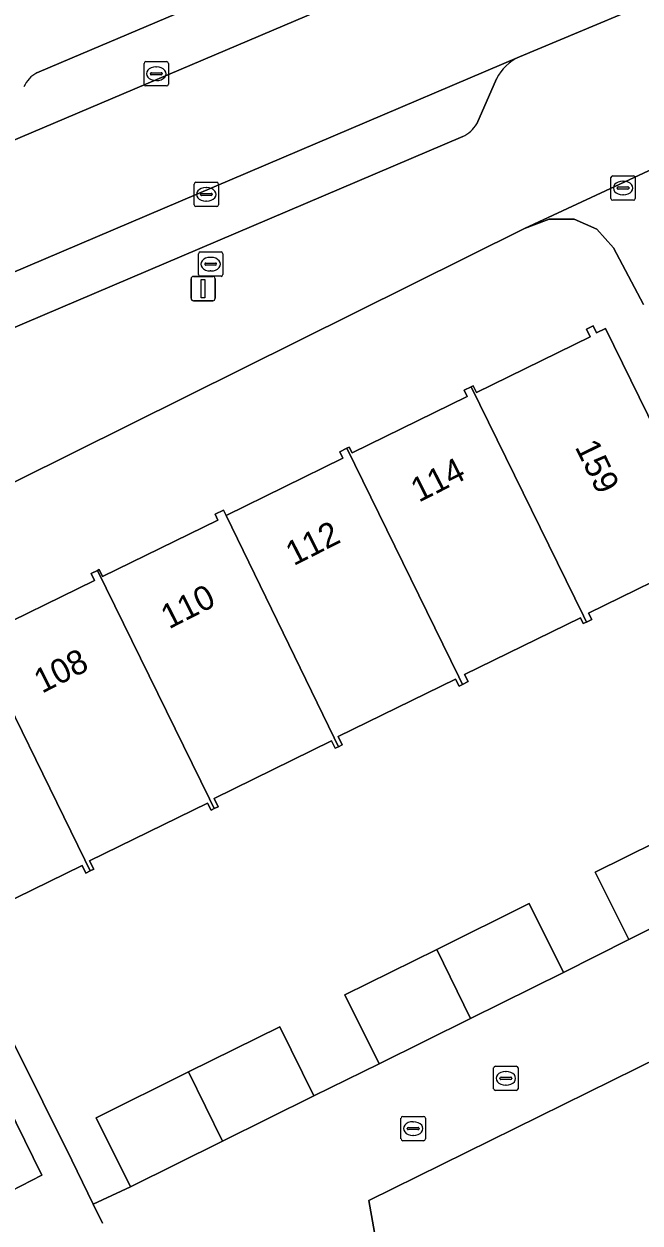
# Model space of a CAD drawing. Extents: x 157793 to 159380, y 380877 to 382313.
# Drawn here: x 158541.34 to 158566.63, y 381556.2 to 381605.44 of the extents above; entities that cross this region are included whole.
import ezdxf

# ---------------------------------------------------------------- set-up
doc = ezdxf.new("R2010")
doc.units = 0
for name, color, linetype in [('IMGEO_Brandkraan', 7, 'Continuous'), ('IMGEO_Erf', 7, 'Continuous'), ('IMGEO_Kolk', 7, 'Continuous'), ('IMGEO_Lichtmast', 7, 'Continuous'), ('IMGEO_Pand', 7, 'Continuous'), ('IMGEO_Pand_nummerreeks', 7, 'Continuous'), ('IMGEO_Parkeervlak_open', 7, 'Continuous'), ('IMGEO_Rijbaan_lokaal_open', 7, 'Continuous'), ('IMGEO_Rioolput', 7, 'Continuous'), ('IMGEO_Voetpad_open', 7, 'Continuous')]:
    doc.layers.add(name, color=color, linetype=linetype)

msp = doc.modelspace()

# ---------------------------------------------------------------- linework, layer by layer
at = {"layer": 'IMGEO_Brandkraan'}
for p, q in [((158565.515, 381599.199), (158566.367, 381599.199)), ((158565.44, 381598.273), (158565.44, 381599.125)), ((158565.699, 381598.693), (158565.699, 381598.705)), ((158565.742, 381598.742), (158566.14, 381598.742)), ((158565.928, 381598.979), (158565.953, 381598.979)), ((158566.183, 381598.705), (158566.183, 381598.693)), ((158566.441, 381599.125), (158566.441, 381598.273)), ((158566.367, 381598.199), (158565.515, 381598.199)), ((158566.137, 381598.656), (158565.739, 381598.656)), ((158565.951, 381598.419), (158565.926, 381598.419))]:
    msp.add_line(p, q, dxfattribs=at)
for points in [[(158565.515, 381599.199), (158566.367, 381599.199)], [(158565.44, 381598.273), (158565.44, 381599.125)], [(158566.441, 381599.125), (158566.441, 381598.273)], [(158566.367, 381598.199), (158565.515, 381598.199)]]:
    msp.add_lwpolyline(points, dxfattribs=at)
for centre, radius, start, end in [((158565.517, 381599.123), 0.0765, 91.552, 178.448), ((158565.517, 381599.123), 0.0765, 91.552, 178.448), ((158566.365, 381599.123), 0.0765, 1.552, 88.448), ((158566.365, 381599.123), 0.0765, 1.552, 88.448), ((158565.739, 381598.702), 0.0403, 85.8775, 175.7526), ((158565.736, 381598.692), 0.0366, 178.938, 274.7102), ((158566.14, 381598.699), 0.043, 264.8664, 352.4533), ((158566.144, 381598.704), 0.0386, 1.7309, 96.639), ((158565.517, 381598.275), 0.0765, 181.552, 268.448), ((158565.517, 381598.275), 0.0765, 181.552, 268.448), ((158566.365, 381598.275), 0.0765, 271.552, 358.448), ((158566.365, 381598.275), 0.0765, 271.552, 358.448)]:
    msp.add_arc(centre, radius, start, end, dxfattribs=at)
for centre, major_axis, ratio, start_param, end_param in [((158565.927, 381598.699), (-0.387, 0.002), 0.722429, 4.712389, 7.853982), ((158565.952, 381598.699), (-0.39, 0.002), 0.717154, 1.570796, 4.712389)]:
    msp.add_ellipse(centre, major_axis=major_axis, ratio=ratio, start_param=start_param, end_param=end_param, dxfattribs=at)
at = {"layer": 'IMGEO_Erf'}
for points in [[(158566.773, 381593.909), (158565.54, 381596.243), (158564.86, 381597.013), (158563.926, 381597.425), (158562.9, 381597.414), (158561.889, 381597.039), (158531.777, 381582.08)], [(158539.474, 381580.258), (158544.227, 381582.586), (158544.09, 381582.866), (158544.355, 381582.996), (158544.426, 381583.031), (158544.566, 381582.746), (158549.298, 381585.064), (158549.18, 381585.306), (158549.525, 381585.475), (158549.634, 381585.251), (158554.433, 381587.602), (158554.302, 381587.868), (158554.592, 381588.01), (158554.696, 381588.061), (158554.814, 381587.819), (158559.538, 381590.133), (158559.41, 381590.395), (158559.701, 381590.538), (158559.787, 381590.58), (158559.922, 381590.304), (158564.588, 381592.589), (158564.433, 381592.907), (158564.71, 381593.042), (158564.852, 381592.752), (158565.217, 381592.93), (158567.292, 381588.693)], [(158569.101, 381583.489), (158564.519, 381581.244), (158564.649, 381580.979), (158564.434, 381580.874), (158564.304, 381580.811), (158564.186, 381581.052), (158559.427, 381578.721), (158559.571, 381578.427), (158559.341, 381578.315), (158559.204, 381578.248), (158559.063, 381578.535), (158554.236, 381576.17), (158554.403, 381575.831), (158554.247, 381575.755), (158554.119, 381575.692), (158553.971, 381575.993), (158549.141, 381573.627), (158549.306, 381573.29), (158549.147, 381573.212), (158549.017, 381573.148), (158548.873, 381573.442), (158544.029, 381571.069), (158544.198, 381570.725), (158544.053, 381570.654), (158543.881, 381570.569), (158543.73, 381570.878), (158538.994, 381568.558)], [(158538.54, 381568.337), (158543.307, 381558.783), (158544.183, 381556.967), (158545.703, 381557.684), (158544.298, 381560.517), (158548.095, 381562.401), (158551.837, 381564.258), (158553.243, 381561.425), (158555.918, 381562.727), (158554.513, 381565.56), (158558.288, 381567.433), (158562.086, 381569.317), (158563.492, 381566.484), (158566.169, 381567.839), (158564.795, 381570.607), (158568.551, 381572.47)], [(158540.367, 381557.284), (158542.074, 381558.154), (158536.457, 381569.579)], [(158577.488, 381567.965), (158555.496, 381557.125), (158555.841, 381555.186), (158558.438, 381555.671), (158558.966, 381552.87), (158559.504, 381550.016), (158560.036, 381547.189), (158560.569, 381544.361), (158561.102, 381541.534), (158558.508, 381541.05), (158558.75, 381539.602), (158561.358, 381540.089), (158562.138, 381535.912), (158562.916, 381531.744), (158559.765, 381531.156), (158560.089, 381529.418), (158563.227, 381529.967), (158572.316, 381531.557)]]:
    msp.add_lwpolyline(points, dxfattribs=at)
at = {"layer": 'IMGEO_Kolk'}
for p, q in [((158546.266, 381602.965), (158546.266, 381603.817)), ((158546.341, 381603.891), (158547.193, 381603.891)), ((158546.754, 381603.671), (158546.779, 381603.671)), ((158547.267, 381603.817), (158547.267, 381602.965)), ((158546.525, 381603.385), (158546.525, 381603.397)), ((158546.963, 381603.348), (158546.565, 381603.348)), ((158546.568, 381603.434), (158546.966, 381603.434)), ((158546.777, 381603.111), (158546.752, 381603.111)), ((158547.009, 381603.397), (158547.009, 381603.385)), ((158547.193, 381602.891), (158546.341, 381602.891)), ((158548.322, 381598.011), (158548.322, 381598.863)), ((158548.397, 381598.937), (158549.249, 381598.937)), ((158548.81, 381598.717), (158548.835, 381598.717)), ((158549.323, 381598.863), (158549.323, 381598.011)), ((158548.581, 381598.431), (158548.581, 381598.443)), ((158549.019, 381598.394), (158548.621, 381598.394)), ((158548.624, 381598.48), (158549.022, 381598.48)), ((158549.065, 381598.443), (158549.065, 381598.431)), ((158549.249, 381597.937), (158548.397, 381597.937)), ((158548.833, 381598.157), (158548.808, 381598.157)), ((158560.624, 381561.711), (158560.624, 381562.563)), ((158560.699, 381562.637), (158561.551, 381562.637)), ((158561.112, 381562.417), (158561.137, 381562.417)), ((158561.625, 381562.563), (158561.625, 381561.711)), ((158560.883, 381562.131), (158560.883, 381562.143)), ((158561.321, 381562.094), (158560.923, 381562.094)), ((158560.926, 381562.18), (158561.324, 381562.18)), ((158561.135, 381561.857), (158561.11, 381561.857)), ((158561.367, 381562.143), (158561.367, 381562.131)), ((158561.551, 381561.637), (158560.699, 381561.637))]:
    msp.add_line(p, q, dxfattribs=at)
for points in [[(158546.266, 381602.965), (158546.266, 381603.817)], [(158546.341, 381603.891), (158547.193, 381603.891)], [(158547.267, 381603.817), (158547.267, 381602.965)], [(158547.193, 381602.891), (158546.341, 381602.891)], [(158548.322, 381598.011), (158548.322, 381598.863)], [(158548.397, 381598.937), (158549.249, 381598.937)], [(158549.323, 381598.863), (158549.323, 381598.011)], [(158549.249, 381597.937), (158548.397, 381597.937)], [(158560.624, 381561.711), (158560.624, 381562.563)], [(158560.699, 381562.637), (158561.551, 381562.637)], [(158561.625, 381562.563), (158561.625, 381561.711)], [(158561.551, 381561.637), (158560.699, 381561.637)]]:
    msp.add_lwpolyline(points, dxfattribs=at)
for centre, radius, start, end in [((158546.343, 381603.815), 0.0765, 91.552, 178.448), ((158546.343, 381603.815), 0.0765, 91.552, 178.448), ((158547.191, 381603.815), 0.0765, 1.552, 88.448), ((158547.191, 381603.815), 0.0765, 1.552, 88.448), ((158546.565, 381603.394), 0.0403, 85.8775, 175.7526), ((158546.562, 381603.384), 0.0366, 178.938, 274.7102), ((158546.966, 381603.391), 0.043, 264.8664, 352.4533), ((158546.97, 381603.396), 0.0386, 1.7309, 96.639), ((158546.343, 381602.967), 0.0765, 181.552, 268.448), ((158546.343, 381602.967), 0.0765, 181.552, 268.448), ((158547.191, 381602.967), 0.0765, 271.552, 358.448), ((158547.191, 381602.967), 0.0765, 271.552, 358.448), ((158548.399, 381598.861), 0.0765, 91.552, 178.448), ((158548.399, 381598.861), 0.0765, 91.552, 178.448), ((158549.247, 381598.861), 0.0765, 1.552, 88.448), ((158549.247, 381598.861), 0.0765, 1.552, 88.448), ((158548.621, 381598.44), 0.0403, 85.8775, 175.7526), ((158548.618, 381598.43), 0.0366, 178.938, 274.7102), ((158549.022, 381598.437), 0.043, 264.8664, 352.4533), ((158549.026, 381598.442), 0.0386, 1.7309, 96.639), ((158548.399, 381598.013), 0.0765, 181.552, 268.448), ((158548.399, 381598.013), 0.0765, 181.552, 268.448), ((158549.247, 381598.013), 0.0765, 271.552, 358.448), ((158549.247, 381598.013), 0.0765, 271.552, 358.448), ((158560.701, 381562.561), 0.0765, 91.552, 178.448), ((158560.701, 381562.561), 0.0765, 91.552, 178.448), ((158561.549, 381562.561), 0.0765, 1.552, 88.448), ((158561.549, 381562.561), 0.0765, 1.552, 88.448), ((158560.923, 381562.14), 0.0403, 85.8775, 175.7526), ((158560.92, 381562.13), 0.0366, 178.938, 274.7102), ((158561.324, 381562.137), 0.043, 264.8664, 352.4533), ((158561.328, 381562.142), 0.0386, 1.7309, 96.639), ((158560.701, 381561.713), 0.0765, 181.552, 268.448), ((158560.701, 381561.713), 0.0765, 181.552, 268.448), ((158561.549, 381561.713), 0.0765, 271.552, 358.448), ((158561.549, 381561.713), 0.0765, 271.552, 358.448)]:
    msp.add_arc(centre, radius, start, end, dxfattribs=at)
for centre, major_axis, ratio, start_param, end_param in [((158546.753, 381603.391), (-0.387, 0.002), 0.722429, 4.712389, 7.853982), ((158546.778, 381603.391), (-0.39, 0.002), 0.717154, 1.570796, 4.712389), ((158548.809, 381598.437), (-0.387, 0.002), 0.722429, 4.712389, 7.853982), ((158548.834, 381598.437), (-0.39, 0.002), 0.717154, 1.570796, 4.712389), ((158561.111, 381562.137), (-0.387, 0.002), 0.722429, 4.712389, 7.853982), ((158561.136, 381562.137), (-0.39, 0.002), 0.717154, 1.570796, 4.712389)]:
    msp.add_ellipse(centre, major_axis=major_axis, ratio=ratio, start_param=start_param, end_param=end_param, dxfattribs=at)
at = {"layer": 'IMGEO_Lichtmast'}
for p, q in [((158548.197, 381594.171), (158548.197, 381594.971)), ((158548.197, 381594.971), (158548.197, 381594.171)), ((158548.297, 381595.071), (158549.087, 381595.071)), ((158549.087, 381595.071), (158548.297, 381595.071)), ((158549.187, 381594.971), (158549.187, 381594.171)), ((158549.187, 381594.171), (158549.187, 381594.971)), ((158549.087, 381594.071), (158548.297, 381594.071)), ((158548.297, 381594.071), (158549.087, 381594.071))]:
    msp.add_line(p, q, dxfattribs=at)
msp.add_lwpolyline([(158548.617, 381594.946), (158548.767, 381594.946), (158548.767, 381594.196), (158548.617, 381594.196), (158548.617, 381594.946)], dxfattribs=at)
for centre, start, end in [((158548.297, 381594.971), 90, 180), ((158548.297, 381594.971), 90, 180), ((158549.087, 381594.971), 0, 90), ((158549.087, 381594.971), 360, 90), ((158548.297, 381594.171), 180, 270), ((158548.297, 381594.171), 180, 270), ((158549.087, 381594.171), 270, 0), ((158549.087, 381594.171), 270, 0)]:
    msp.add_arc(centre, 0.1, start, end, dxfattribs=at)
at = {"layer": 'IMGEO_Pand'}
for points in [[(158568.946, 381589.54), (158567.292, 381588.693), (158565.217, 381592.93), (158564.852, 381592.752), (158564.71, 381593.042), (158564.433, 381592.907), (158564.588, 381592.589), (158559.922, 381590.304), (158559.787, 381590.58), (158559.701, 381590.538), (158564.307, 381581.134), (158564.434, 381580.874), (158564.649, 381580.979), (158564.519, 381581.244), (158569.101, 381583.489), (158569.267, 381583.15), (158569.598, 381583.313), (158569.435, 381583.646), (158569.701, 381583.776), (158571.399, 381584.608)], [(158564.434, 381580.874), (158564.307, 381581.134), (158559.701, 381590.538), (158559.41, 381590.395), (158559.538, 381590.133), (158554.814, 381587.819), (158554.696, 381588.061), (158554.592, 381588.01), (158559.188, 381578.627), (158559.341, 381578.315), (158559.571, 381578.427), (158559.427, 381578.721), (158564.186, 381581.052), (158564.304, 381580.811)], [(158554.592, 381588.01), (158554.302, 381587.868), (158554.433, 381587.602), (158549.634, 381585.251), (158554.069, 381576.12), (158554.247, 381575.755), (158554.403, 381575.831), (158554.236, 381576.17), (158559.063, 381578.535), (158559.204, 381578.248), (158559.341, 381578.315), (158559.188, 381578.627)], [(158549.634, 381585.251), (158549.525, 381585.475), (158549.18, 381585.306), (158549.298, 381585.064), (158544.566, 381582.746), (158544.426, 381583.031), (158544.355, 381582.996), (158548.95, 381573.613), (158549.147, 381573.212), (158549.306, 381573.29), (158549.141, 381573.627), (158553.971, 381575.993), (158554.119, 381575.692), (158554.247, 381575.755), (158554.069, 381576.12)], [(158544.053, 381570.654), (158544.198, 381570.725), (158544.029, 381571.069), (158548.873, 381573.442), (158549.017, 381573.148), (158549.147, 381573.212), (158548.95, 381573.613), (158544.355, 381582.996), (158544.09, 381582.866), (158544.227, 381582.586), (158539.474, 381580.258), (158539.332, 381580.548), (158539.231, 381580.499), (158543.831, 381571.107)], [(158544.053, 381570.654), (158543.831, 381571.107), (158539.231, 381580.499), (158539.007, 381580.389), (158539.143, 381580.111), (158534.473, 381577.824), (158534.314, 381578.149), (158534.073, 381578.031), (158534.263, 381577.643), (158534.036, 381577.532), (158536.235, 381573.042), (158538.54, 381568.337), (158538.73, 381568.43), (158538.88, 381568.123), (158539.143, 381568.252), (158538.994, 381568.558), (158543.73, 381570.878), (158543.881, 381570.569)], [(158568.551, 381572.47), (158564.795, 381570.607), (158566.169, 381567.839), (158569.91, 381569.695)], [(158559.67, 381564.588), (158563.492, 381566.484), (158562.086, 381569.317), (158558.288, 381567.433)], [(158559.67, 381564.588), (158558.288, 381567.433), (158554.513, 381565.56), (158555.918, 381562.727)], [(158549.486, 381559.561), (158553.243, 381561.425), (158551.837, 381564.258), (158548.095, 381562.401)], [(158549.486, 381559.561), (158548.095, 381562.401), (158544.298, 381560.517), (158545.703, 381557.684)]]:
    msp.add_lwpolyline(points, close=True, dxfattribs=at)
at = {"layer": 'IMGEO_Parkeervlak_open'}
for points in [[(158554.754, 381608.908), (158543.316, 381604.045), (158541.867, 381603.43)], [(158508.298, 381586.82), (158558.568, 381608.16)], [(158561.679, 381604.089), (158455.915, 381559.059)], [(158559.928, 381601.329), (158560.74, 381603.18)], [(158527.687, 381587.327), (158559.355, 381600.813)]]:
    msp.add_lwpolyline(points, dxfattribs=at)
for centre, radius, start, end in [((158562.491, 381602.311), 1.955, 114.5436, 153.5963), ((158542.414, 381602.389), 1.176, 117.713, 156.5369), ((158558.797, 381602.009), 1.32, 295.0211, 328.9865)]:
    msp.add_arc(centre, radius, start, end, dxfattribs=at)
at = {"layer": 'IMGEO_Rijbaan_lokaal_open'}
for points in [[(158580.177, 381611.756), (158583.153, 381612.994), (158606.565, 381622.843), (158604.623, 381627.506), (158583.486, 381618.524), (158558.568, 381608.16), (158508.298, 381586.82), (158503.531, 381584.802), (158496.081, 381581.628), (158489.397, 381578.761), (158489.186, 381578.677), (158452.802, 381563.201), (158454.919, 381558.631), (158455.915, 381559.059), (158561.679, 381604.089)], [(158561.679, 381604.089), (158566.529, 381606.106)], [(158569.91, 381569.695), (158566.169, 381567.839), (158563.492, 381566.484), (158559.67, 381564.588), (158555.918, 381562.727), (158553.243, 381561.425), (158549.486, 381559.561), (158545.703, 381557.684), (158544.183, 381556.967), (158544.563, 381556.187)], [(158555.841, 381555.186), (158555.496, 381557.125), (158577.488, 381567.965)]]:
    msp.add_lwpolyline(points, dxfattribs=at)
at = {"layer": 'IMGEO_Rioolput'}
for p, q in [((158548.5, 381595.147), (158548.5, 381595.999)), ((158548.575, 381596.073), (158549.427, 381596.073)), ((158548.988, 381595.853), (158549.013, 381595.853)), ((158549.501, 381595.999), (158549.501, 381595.147)), ((158548.759, 381595.567), (158548.759, 381595.579)), ((158549.197, 381595.53), (158548.799, 381595.53)), ((158548.802, 381595.616), (158549.2, 381595.616)), ((158549.011, 381595.293), (158548.986, 381595.293)), ((158549.243, 381595.579), (158549.243, 381595.567)), ((158549.427, 381595.073), (158548.575, 381595.073)), ((158556.818, 381559.648), (158556.818, 381560.5)), ((158556.893, 381560.574), (158557.745, 381560.574)), ((158557.306, 381560.354), (158557.331, 381560.354)), ((158557.819, 381560.5), (158557.819, 381559.648)), ((158557.077, 381560.068), (158557.077, 381560.08)), ((158557.515, 381560.031), (158557.117, 381560.031)), ((158557.12, 381560.117), (158557.518, 381560.117)), ((158557.329, 381559.794), (158557.304, 381559.794)), ((158557.561, 381560.08), (158557.561, 381560.068)), ((158557.745, 381559.574), (158556.893, 381559.574))]:
    msp.add_line(p, q, dxfattribs=at)
for points in [[(158548.5, 381595.147), (158548.5, 381595.999)], [(158548.575, 381596.073), (158549.427, 381596.073)], [(158549.501, 381595.999), (158549.501, 381595.147)], [(158549.427, 381595.073), (158548.575, 381595.073)], [(158556.818, 381559.648), (158556.818, 381560.5)], [(158556.893, 381560.574), (158557.745, 381560.574)], [(158557.819, 381560.5), (158557.819, 381559.648)], [(158557.745, 381559.574), (158556.893, 381559.574)]]:
    msp.add_lwpolyline(points, dxfattribs=at)
for centre, radius, start, end in [((158548.577, 381595.997), 0.0765, 91.552, 178.448), ((158548.577, 381595.997), 0.0765, 91.552, 178.448), ((158549.425, 381595.997), 0.0765, 1.552, 88.448), ((158549.425, 381595.997), 0.0765, 1.552, 88.448), ((158548.799, 381595.576), 0.0403, 85.8775, 175.7526), ((158548.796, 381595.566), 0.0366, 178.938, 274.7102), ((158549.2, 381595.573), 0.043, 264.8664, 352.4533), ((158549.204, 381595.578), 0.0386, 1.7309, 96.639), ((158548.577, 381595.149), 0.0765, 181.552, 268.448), ((158548.577, 381595.149), 0.0765, 181.552, 268.448), ((158549.425, 381595.149), 0.0765, 271.552, 358.448), ((158549.425, 381595.149), 0.0765, 271.552, 358.448), ((158556.895, 381560.498), 0.0765, 91.552, 178.448), ((158556.895, 381560.498), 0.0765, 91.552, 178.448), ((158557.743, 381560.498), 0.0765, 1.552, 88.448), ((158557.743, 381560.498), 0.0765, 1.552, 88.448), ((158557.117, 381560.077), 0.0403, 85.8775, 175.7526), ((158557.114, 381560.067), 0.0366, 178.938, 274.7102), ((158557.518, 381560.074), 0.043, 264.8664, 352.4533), ((158557.522, 381560.079), 0.0386, 1.7309, 96.639), ((158556.895, 381559.65), 0.0765, 181.552, 268.448), ((158556.895, 381559.65), 0.0765, 181.552, 268.448), ((158557.743, 381559.65), 0.0765, 271.552, 358.448), ((158557.743, 381559.65), 0.0765, 271.552, 358.448)]:
    msp.add_arc(centre, radius, start, end, dxfattribs=at)
for centre, major_axis, ratio, start_param, end_param in [((158548.987, 381595.573), (-0.387, 0.002), 0.722429, 4.712389, 7.853982), ((158549.012, 381595.573), (-0.39, 0.002), 0.717154, 1.570796, 4.712389), ((158557.305, 381560.074), (-0.387, 0.002), 0.722429, 4.712389, 7.853982), ((158557.33, 381560.074), (-0.39, 0.002), 0.717154, 1.570796, 4.712389)]:
    msp.add_ellipse(centre, major_axis=major_axis, ratio=ratio, start_param=start_param, end_param=end_param, dxfattribs=at)
at = {"layer": 'IMGEO_Voetpad_open'}
for points in [[(158541.867, 381603.43), (158543.316, 381604.045), (158554.754, 381608.908)], [(158566.529, 381606.106), (158561.679, 381604.089)], [(158560.74, 381603.18), (158559.928, 381601.329)], [(158559.355, 381600.813), (158527.687, 381587.327), (158528.278, 381585.94), (158529.232, 381583.987), (158522.385, 381580.592), (158521.896, 381580.35), (158503.856, 381571.407), (158502.782, 381570.873), (158477.436, 381558.28), (158476.08, 381557.625), (158453.255, 381546.36)], [(158568.545, 381600.127), (158561.889, 381597.039), (158562.9, 381597.414), (158563.926, 381597.425), (158564.86, 381597.013), (158565.54, 381596.243), (158566.773, 381593.909)], [(158561.889, 381597.039), (158568.545, 381600.127)], [(158451.083, 381546.779), (158453.084, 381543.114), (158462.846, 381547.849), (158477.392, 381555.007), (158478.67, 381555.698), (158478.739, 381555.732), (158530.576, 381581.484), (158531.777, 381582.08), (158561.889, 381597.039)], [(158544.563, 381556.187), (158544.183, 381556.967), (158543.307, 381558.783), (158538.54, 381568.337), (158536.235, 381573.042), (158534.036, 381577.532), (158531.777, 381582.08), (158530.576, 381581.484), (158531.928, 381578.762), (158534.14, 381574.278), (158536.457, 381569.579), (158542.074, 381558.154), (158540.367, 381557.284), (158536.589, 381555.408)]]:
    msp.add_lwpolyline(points, dxfattribs=at)
for centre, radius, start, end in [((158562.491, 381602.311), 1.955, 114.5436, 153.5963), ((158542.414, 381602.389), 1.176, 117.713, 156.5369), ((158558.797, 381602.009), 1.32, 295.0211, 328.9865)]:
    msp.add_arc(centre, radius, start, end, dxfattribs=at)

# ---------------------------------------------------------------- texts
at = {"layer": 'IMGEO_Pand_nummerreeks'}
for s, rotation, p in [('159', 296.098, (158563.947, 381588.065)), ('114', 26.8737, (158557.55, 381585.771)), ('112', 26.8737, (158552.414, 381583.168)), ('110', 26.8717, (158547.287, 381580.569)), ('108', 26.8737, (158542.073, 381577.928))]:
    msp.add_text(s, height=1, rotation=rotation, dxfattribs=at).set_placement(p)

doc.saveas('drawing.dxf')
